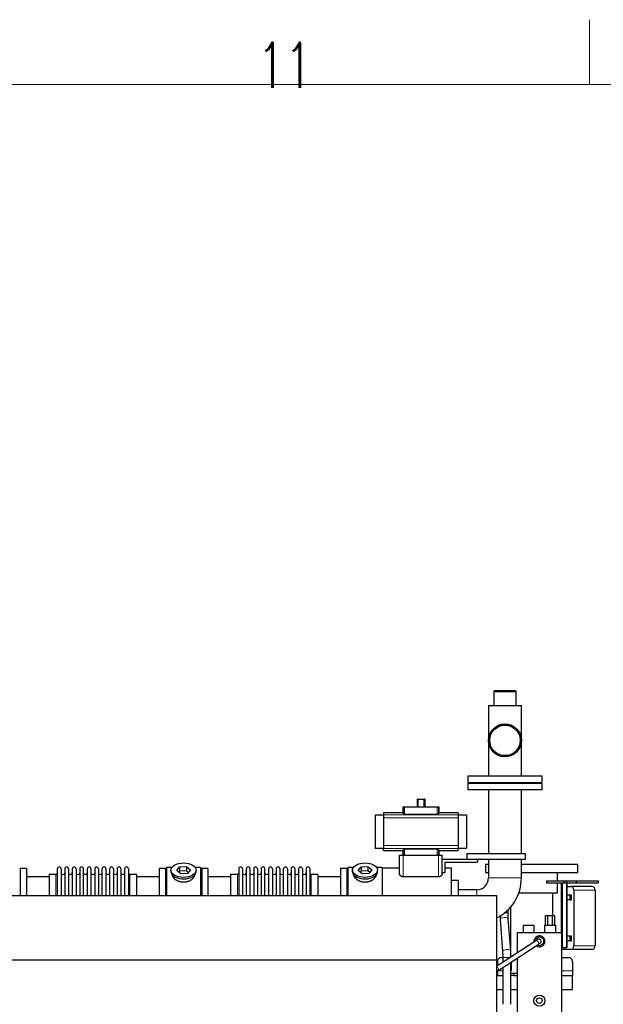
# Model space of a CAD drawing. Header units: inches. Extents: x 0 to 20790, y -12 to 14700.
# Tile 440 of 441: x 17606 to 19182, y 12042 to 14700. Entities that reach past the tile are written whole.
import ezdxf

# ---------------------------------------------------------------- set-up
doc = ezdxf.new("R2010")
doc.units = ezdxf.units.IN
doc.layers.add('1', color=7, linetype='Continuous', true_color=0xffffff)
doc.layers.add('210', color=7, linetype='Continuous', true_color=0xffffff)
doc.styles.add('latin_extended', font='simplex.shx')

msp = doc.modelspace()

# ---------------------------------------------------------------- linework, layer by layer
at = {"layer": '1', "color": 2, "linetype": 'Continuous', "lineweight": 25}
for p, q in [((18888.688, 12888.442), (18886.688, 12886.442)), ((18886.688, 12886.442), (18938.973, 12886.442)), ((18886.688, 12886.442), (18886.688, 12848.442)), ((18937.505, 12888.442), (18888.688, 12888.442)), ((18944.988, 12888.442), (18937.505, 12888.442)), ((18938.973, 12886.442), (18946.988, 12886.442)), ((18946.988, 12886.442), (18944.988, 12888.442)), ((18946.988, 12848.442), (18946.988, 12886.442)), ((18872.388, 12848.442), (18961.288, 12848.442)), ((18872.388, 12848.442), (18872.388, 12754.442)), ((18961.288, 12754.442), (18961.288, 12848.442)), ((18872.388, 12754.442), (18872.388, 12658.442)), ((18961.288, 12658.442), (18961.288, 12754.442)), ((18816.838, 12658.442), (19016.838, 12658.442)), ((18816.838, 12658.442), (18816.838, 12640.442)), ((19016.838, 12640.442), (19016.838, 12658.442)), ((18816.838, 12640.442), (19016.838, 12640.442)), ((18816.838, 12638.942), (18816.838, 12620.942)), ((18816.838, 12638.942), (19016.838, 12638.942)), ((18849.338, 12640.442), (18849.338, 12638.942)), ((18984.338, 12638.942), (18984.338, 12640.442)), ((19016.838, 12620.942), (19016.838, 12638.942)), ((19016.838, 12620.942), (18816.838, 12620.942)), ((18872.388, 12620.942), (18872.388, 12448.942)), ((18961.288, 12448.942), (18961.288, 12620.942)), ((18641.266, 12575.442), (18642.69, 12575.442)), ((18641.266, 12575.442), (18641.266, 12558.605)), ((18642.69, 12575.442), (18645.681, 12575.442)), ((18645.681, 12575.442), (18733.995, 12575.442)), ((18681.654, 12595.392), (18679.287, 12595.392)), ((18679.287, 12595.392), (18679.287, 12575.442)), ((18681.654, 12595.392), (18698.023, 12595.392)), ((18681.654, 12595.392), (18681.654, 12575.442)), ((18700.39, 12595.392), (18698.023, 12595.392)), ((18698.023, 12595.392), (18698.023, 12575.442)), ((18700.39, 12595.392), (18700.39, 12575.442)), ((18733.995, 12575.442), (18736.987, 12575.442)), ((18736.987, 12575.442), (18738.411, 12575.442)), ((18738.411, 12575.442), (18738.411, 12558.605)), ((18566.684, 12552.556), (18566.684, 12463.327)), ((18589.088, 12552.556), (18566.684, 12552.556)), ((18589.088, 12558.605), (18589.088, 12553.72)), ((18641.266, 12558.605), (18589.088, 12558.605)), ((18589.088, 12553.72), (18589.088, 12545.432)), ((18645.681, 12555.497), (18733.995, 12555.497)), ((18790.588, 12558.605), (18738.411, 12558.605)), ((18790.588, 12558.605), (18790.588, 12553.72)), ((18790.588, 12553.72), (18790.588, 12545.432)), ((18812.684, 12552.556), (18790.588, 12552.556)), ((18812.684, 12552.556), (18812.684, 12463.327)), ((18589.088, 12545.432), (18589.088, 12470.451)), ((18790.588, 12545.432), (18790.588, 12470.451)), ((18589.088, 12470.451), (18589.088, 12462.163)), ((18790.588, 12470.451), (18790.588, 12462.163)), ((18566.684, 12463.327), (18589.088, 12463.327)), ((18589.088, 12457.278), (18589.088, 12462.163)), ((18589.088, 12457.278), (18641.266, 12457.278)), ((18632.338, 12444.942), (18642.338, 12444.942)), ((18632.338, 12393.436), (18632.338, 12444.942)), ((18641.266, 12457.278), (18641.266, 12444.942)), ((18642.338, 12444.942), (18737.338, 12444.942)), ((18733.995, 12460.387), (18645.681, 12460.387)), ((18737.338, 12444.942), (18747.338, 12444.942)), ((18738.411, 12457.278), (18790.588, 12457.278)), ((18738.411, 12457.278), (18738.411, 12444.942)), ((18747.338, 12393.436), (18747.338, 12444.942)), ((18790.588, 12463.327), (18812.684, 12463.327)), ((18790.588, 12457.278), (18790.588, 12462.163)), ((18814.338, 12433.942), (18814.338, 12448.942)), ((18814.338, 12448.942), (18971.838, 12448.942)), ((18971.838, 12433.942), (18971.838, 12448.942)), ((18038.119, 12412.642), (18056.51, 12413.651)), ((18056.51, 12413.651), (18056.51, 12402.183)), ((18056.51, 12413.651), (18067.23, 12405.021)), ((18528.119, 12412.642), (18546.51, 12413.651)), ((18546.51, 12413.651), (18546.51, 12402.183)), ((18546.51, 12413.651), (18557.23, 12405.021)), ((18747.338, 12433.942), (18814.338, 12433.942)), ((18755.338, 12425.942), (18842.338, 12425.942)), ((18755.338, 12397.771), (18755.338, 12425.942)), ((18814.338, 12433.942), (18971.838, 12433.942)), ((18842.338, 12433.942), (18842.338, 12425.942)), ((18863.838, 12419.941), (18863.838, 12397.941)), ((18863.838, 12419.941), (18872.392, 12419.941)), ((18872.388, 12433.944), (18872.388, 12382.942)), ((18961.288, 12382.942), (18961.288, 12433.944)), ((18961.295, 12419.941), (19113.838, 12419.941)), ((19113.838, 12397.941), (19113.838, 12419.941)), ((17607.838, 12408.942), (17607.838, 12335.697)), ((17624.838, 12408.942), (17607.838, 12408.942)), ((17624.838, 12408.942), (17624.838, 12335.697)), ((17704.338, 12392.092), (17685.838, 12392.092)), ((17685.838, 12392.092), (17685.838, 12335.699)), ((17707.838, 12407.842), (17707.838, 12335.7)), ((17718.038, 12407.842), (17718.038, 12335.7)), ((17728.038, 12407.842), (17728.038, 12335.7)), ((17738.238, 12407.842), (17738.238, 12335.7)), ((17748.238, 12407.842), (17748.238, 12335.7)), ((17758.438, 12407.842), (17758.438, 12335.7)), ((17768.438, 12407.842), (17768.438, 12335.7)), ((17778.638, 12335.7), (17778.638, 12407.842)), ((17788.638, 12407.842), (17788.638, 12335.7)), ((17798.838, 12407.842), (17798.838, 12335.7)), ((17808.838, 12407.842), (17808.838, 12335.71)), ((17819.038, 12407.842), (17819.038, 12335.71)), ((17829.038, 12335.71), (17829.038, 12407.842)), ((17839.238, 12407.842), (17839.238, 12335.71)), ((17849.238, 12407.842), (17849.238, 12335.71)), ((17859.438, 12407.842), (17859.438, 12335.71)), ((17869.438, 12407.842), (17869.438, 12335.71)), ((17879.638, 12407.842), (17879.638, 12335.71)), ((17889.638, 12407.842), (17889.638, 12335.71)), ((17899.838, 12407.842), (17899.838, 12335.71)), ((17921.838, 12392.092), (17903.338, 12392.092)), ((17921.838, 12392.092), (17921.838, 12335.706)), ((17982.838, 12408.942), (17982.838, 12335.697)), ((17999.838, 12408.942), (17982.838, 12408.942)), ((17999.838, 12408.942), (17999.838, 12335.697)), ((18017.058, 12410.942), (18002.838, 12410.942)), ((18002.838, 12410.942), (18002.838, 12335.708)), ((18014.838, 12404.011), (18014.838, 12399.915)), ((18030.447, 12403.002), (18038.119, 12412.642)), ((18041.167, 12394.371), (18030.447, 12403.002)), ((18038.119, 12401.174), (18036.009, 12398.523)), ((18038.119, 12412.642), (18038.119, 12401.174)), ((18056.51, 12402.183), (18038.119, 12401.174)), ((18059.558, 12395.38), (18041.167, 12394.371)), ((18061.667, 12398.031), (18056.51, 12402.183)), ((18067.23, 12405.021), (18059.558, 12395.38)), ((18094.838, 12410.942), (18080.619, 12410.942)), ((18082.838, 12399.915), (18082.838, 12404.011)), ((18082.838, 12399.915), (18082.838, 12399.917)), ((18094.838, 12410.942), (18094.838, 12335.708)), ((18097.838, 12408.942), (18097.838, 12335.697)), ((18114.838, 12408.942), (18097.838, 12408.942)), ((18114.838, 12408.942), (18114.838, 12335.697)), ((18194.338, 12392.092), (18175.838, 12392.092)), ((18175.838, 12392.092), (18175.838, 12335.699)), ((18197.838, 12407.842), (18197.838, 12335.7)), ((18208.038, 12407.842), (18208.038, 12335.7)), ((18218.038, 12407.842), (18218.038, 12335.7)), ((18228.238, 12407.842), (18228.238, 12335.7)), ((18238.238, 12407.842), (18238.238, 12335.7)), ((18248.438, 12407.842), (18248.438, 12335.7)), ((18258.438, 12407.842), (18258.438, 12335.7)), ((18268.638, 12335.7), (18268.638, 12407.842)), ((18278.638, 12407.842), (18278.638, 12335.7)), ((18288.838, 12407.842), (18288.838, 12335.7)), ((18298.838, 12407.842), (18298.838, 12335.71)), ((18309.038, 12407.842), (18309.038, 12335.71)), ((18319.038, 12335.71), (18319.038, 12407.842)), ((18329.238, 12407.842), (18329.238, 12335.71)), ((18339.238, 12407.842), (18339.238, 12335.71)), ((18349.438, 12407.842), (18349.438, 12335.71)), ((18359.438, 12407.842), (18359.438, 12335.71)), ((18369.638, 12407.842), (18369.638, 12335.71)), ((18379.638, 12407.842), (18379.638, 12335.71)), ((18389.838, 12407.842), (18389.838, 12335.71)), ((18411.838, 12392.092), (18393.338, 12392.092)), ((18411.838, 12392.092), (18411.838, 12335.706)), ((18472.838, 12408.942), (18472.838, 12335.697)), ((18489.838, 12408.942), (18472.838, 12408.942)), ((18489.838, 12408.942), (18489.838, 12335.697)), ((18492.838, 12410.942), (18492.838, 12335.708)), ((18507.058, 12410.942), (18492.838, 12410.942)), ((18504.838, 12404.011), (18504.838, 12399.915)), ((18520.447, 12403.002), (18528.119, 12412.642)), ((18531.167, 12394.371), (18520.447, 12403.002)), ((18528.119, 12401.174), (18526.009, 12398.523)), ((18528.119, 12412.642), (18528.119, 12401.174)), ((18546.51, 12402.183), (18528.119, 12401.174)), ((18549.558, 12395.38), (18531.167, 12394.371)), ((18551.667, 12398.031), (18546.51, 12402.183)), ((18557.23, 12405.021), (18549.558, 12395.38)), ((18584.838, 12410.942), (18570.619, 12410.942)), ((18572.838, 12399.915), (18572.838, 12404.011)), ((18572.838, 12399.915), (18572.838, 12399.917)), ((18584.838, 12410.942), (18584.838, 12335.708)), ((18632.338, 12409.442), (18584.838, 12409.442)), ((18747.338, 12397.771), (18755.338, 12397.771)), ((18772.838, 12409.442), (18755.338, 12409.442)), ((18772.838, 12335.702), (18772.838, 12409.442)), ((18863.838, 12397.941), (18872.392, 12397.941)), ((18961.295, 12397.941), (19113.838, 12397.941)), ((19058.688, 12374.941), (19058.688, 12397.941)), ((17685.844, 12386.442), (17624.838, 12386.442)), ((17982.838, 12386.442), (17921.833, 12386.442)), ((18175.844, 12386.442), (18114.838, 12386.442)), ((18472.838, 12386.442), (18411.833, 12386.442)), ((18737.338, 12386.196), (18642.338, 12386.196)), ((18790.838, 12375.942), (18772.838, 12375.942)), ((18790.838, 12375.942), (18790.838, 12335.7)), ((19028.703, 12374.942), (19076.198, 12374.942)), ((19028.703, 12374.942), (19028.703, 12369.942)), ((19028.703, 12369.942), (19076.198, 12369.942)), ((19058.688, 12342.941), (19058.688, 12369.942)), ((19068.349, 12369.942), (19068.349, 12234.943)), ((19071.413, 12369.942), (19071.413, 12194.942)), ((19076.198, 12374.942), (19083.242, 12374.942)), ((19076.198, 12374.942), (19076.198, 12369.942)), ((19076.198, 12369.942), (19083.242, 12369.942)), ((19083.242, 12374.942), (19108.954, 12374.942)), ((19083.242, 12374.942), (19083.242, 12369.942)), ((19083.242, 12369.942), (19108.954, 12369.942)), ((19084.387, 12194.942), (19084.387, 12369.942)), ((19108.954, 12374.942), (19169.07, 12374.942)), ((19108.954, 12374.942), (19108.954, 12369.942)), ((19108.954, 12369.942), (19169.07, 12369.942)), ((19169.727, 12374.942), (19169.07, 12374.942)), ((19169.727, 12369.942), (19169.07, 12369.942)), ((19169.727, 12369.942), (19169.727, 12374.942)), ((14899.838, 12335.703), (18894.338, 12335.703)), ((18840.838, 12351.392), (18790.838, 12351.392)), ((18894.338, 12335.703), (18894.338, 12161.734)), ((18954.457, 12342.941), (19058.688, 12342.941)), ((19045.988, 12281.929), (19045.988, 12342.941)), ((19091.952, 12336.291), (19084.386, 12336.291)), ((19084.387, 12359.941), (19095.25, 12359.941)), ((19091.952, 12336.291), (19091.952, 12323.591)), ((19096.131, 12336.291), (19091.952, 12336.291)), ((19152.458, 12359.941), (19095.25, 12359.941)), ((19096.131, 12323.591), (19096.131, 12336.291)), ((19102.91, 12349.941), (19102.91, 12199.941)), ((19160.118, 12349.941), (19160.118, 12199.941)), ((19091.952, 12323.591), (19084.386, 12323.591)), ((19091.952, 12323.591), (19096.131, 12323.591)), ((18925.169, 12288.482), (18925.169, 12296.939)), ((18931.688, 12303.853), (18931.688, 12193.189)), ((19026.137, 12281.931), (19032.488, 12281.931)), ((19026.137, 12254.941), (19026.137, 12281.931)), ((19032.488, 12281.931), (19045.189, 12281.931)), ((19032.488, 12254.941), (19032.488, 12281.931)), ((19045.189, 12281.931), (19051.54, 12281.931)), ((19045.189, 12254.941), (19045.189, 12281.931)), ((19051.54, 12254.941), (19051.54, 12281.931)), ((18903.792, 12271.074), (18910.277, 12184.506)), ((18932.216, 12186.15), (18925.73, 12272.717)), ((18965.838, 12254.941), (18965.838, 12234.941)), ((18995.838, 12254.941), (18965.838, 12254.941)), ((18995.838, 12234.941), (18995.838, 12254.941)), ((19023.838, 12254.941), (19023.838, 12234.941)), ((19053.838, 12254.941), (19023.838, 12254.941)), ((19053.838, 12234.941), (19053.838, 12254.941)), ((18949.838, 12234.941), (18949.838, 12180.567)), ((19069.838, 12234.941), (18949.838, 12234.941)), ((19069.838, 12234.941), (19069.838, 11762.441)), ((18999.755, 12213.166), (18894.34, 12144.333)), ((18897.838, 12132.286), (19006.316, 12203.119)), ((18998.652, 12217.947), (19009.455, 12224.627)), ((18998.815, 12212.552), (18998.652, 12217.947)), ((19005.558, 12216.955), (18999.755, 12213.166)), ((19010.222, 12199.235), (19004.819, 12202.141)), ((19012.119, 12206.908), (19006.316, 12203.119)), ((19009.455, 12224.627), (19020.641, 12218.612)), ((19021.025, 12205.916), (19010.222, 12199.235)), ((19020.641, 12218.612), (19021.025, 12205.916)), ((19091.952, 12226.291), (19084.386, 12226.291)), ((19091.952, 12213.591), (19084.386, 12213.591)), ((19096.131, 12226.291), (19091.952, 12226.291)), ((19091.952, 12226.291), (19091.952, 12213.591)), ((19091.952, 12213.591), (19096.131, 12213.591)), ((19096.131, 12213.591), (19096.131, 12226.291)), ((19095.25, 12189.941), (19069.837, 12189.941)), ((19069.838, 12194.942), (19071.413, 12194.942)), ((19071.413, 12194.942), (19082.984, 12194.942)), ((19084.387, 12194.942), (19082.984, 12194.942)), ((19152.458, 12189.941), (19095.25, 12189.941)), ((14899.838, 12161.734), (18894.338, 12161.734)), ((18894.338, 12161.734), (18894.338, 11780.994)), ((18896.259, 12157.942), (18896.259, 12145.586)), ((18906.259, 12167.942), (18910.838, 12167.942)), ((18910.838, 12168.742), (18910.838, 12155.105)), ((18932.838, 12041.943), (18932.838, 12155.139)), ((18933.859, 12155.806), (18933.859, 12131.942)), ((18949.838, 12166.237), (18949.838, 11762.441)), ((19069.838, 12167.942), (19088.859, 12167.942)), ((19098.859, 12157.942), (19098.859, 12131.942)), ((18894.338, 12125.942), (18896.259, 12125.942)), ((18896.259, 12131.942), (18896.259, 12119.942)), ((18910.838, 12140.773), (18910.838, 12041.943)), ((18933.859, 12125.942), (18939.859, 12125.942)), ((18939.859, 12125.942), (18949.859, 12125.942)), ((18939.859, 12125.942), (18939.859, 12119.942)), ((19098.859, 12131.942), (19098.859, 12119.942)), ((18894.338, 12119.942), (18896.259, 12119.942)), ((19069.838, 12119.942), (19098.859, 12119.942)), ((19098.838, 12081.941), (19098.838, 12119.941)), ((18894.339, 12081.941), (18910.843, 12081.941)), ((18931.695, 12081.941), (18949.845, 12081.941)), ((19069.841, 12081.941), (19098.838, 12081.941))]:
    msp.add_line(p, q, dxfattribs=at)
at = {"layer": '1', "color": 110, "linetype": 'Continuous', "lineweight": 13}
for p, q in [((18642.69, 12575.442), (18642.69, 12556.062)), ((18645.681, 12575.442), (18645.681, 12555.497)), ((18733.995, 12575.442), (18733.995, 12555.497)), ((18736.987, 12575.442), (18736.987, 12556.062)), ((18589.088, 12553.72), (18790.588, 12553.72)), ((18589.088, 12545.432), (18790.588, 12545.432)), ((18589.088, 12470.451), (18790.588, 12470.451)), ((18589.088, 12462.163), (18790.588, 12462.163)), ((18642.338, 12386.196), (18642.338, 12444.942)), ((18642.69, 12459.821), (18642.69, 12444.942)), ((18645.681, 12460.387), (18645.681, 12444.942)), ((18733.995, 12460.387), (18733.995, 12444.942)), ((18736.987, 12459.821), (18736.987, 12444.942)), ((18737.338, 12386.196), (18737.338, 12444.942)), ((17704.338, 12392.092), (17704.338, 12335.699)), ((17903.338, 12392.092), (17903.338, 12335.706)), ((18194.338, 12392.092), (18194.338, 12335.699)), ((18393.338, 12392.092), (18393.338, 12335.706)), ((18872.388, 12382.942), (18961.288, 12382.942)), ((19082.984, 12369.942), (19082.984, 12194.942)), ((19169.07, 12374.942), (19169.07, 12369.942)), ((18840.838, 12351.392), (18840.838, 12335.703)), ((19160.118, 12349.941), (19102.91, 12349.941)), ((18925.169, 12288.482), (18915.574, 12288.482)), ((18903.792, 12271.074), (18903.792, 12271.073)), ((18910.277, 12184.506), (18910.278, 12184.492)), ((19160.118, 12199.941), (19102.91, 12199.941)), ((18921.838, 12168.742), (18910.838, 12168.742)), ((18931.721, 12168.742), (18921.838, 12168.742)), ((18896.259, 12131.942), (18910.839, 12131.942)), ((18897.837, 12132.285), (18897.838, 12132.286)), ((18932.838, 12131.942), (18933.859, 12131.942)), ((19069.838, 12131.942), (19098.859, 12131.942))]:
    msp.add_line(p, q, dxfattribs=at)
at = {"layer": '1', "color": 2, "linetype": 'Continuous', "lineweight": 25}
for centre, radius in [((18916.838, 12754.442), 44.45), ((18916.838, 12754.442), 42.45), ((18916.838, 12754.442), 41.25), ((19009.838, 12051.931), 15), ((19009.838, 12051.931), 7.5)]:
    msp.add_circle(centre, radius, dxfattribs=at)
for centre, radius, start, end in [((17704.338, 12395.592), 3.5, 270, 0), ((17712.938, 12407.842), 5.1, 0, 180), ((17723.038, 12397.092), 5, 180, 0), ((17733.138, 12407.842), 5.1, 0, 180), ((17743.238, 12397.092), 5, 180, 0), ((17753.338, 12407.842), 5.1, 0, 180), ((17763.438, 12397.092), 5, 180, 0), ((17773.538, 12407.842), 5.1, 0, 180), ((17783.638, 12397.092), 5, 180, 0), ((17793.738, 12407.842), 5.1, 0, 180), ((17803.838, 12397.092), 5, 180, 0), ((17813.938, 12407.842), 5.1, 0, 180), ((17824.038, 12397.092), 5, 180, 0), ((17834.138, 12407.842), 5.1, 0, 180), ((17844.238, 12397.092), 5, 180, 0), ((17854.338, 12407.842), 5.1, 0, 180), ((17864.438, 12397.092), 5, 180, 0), ((17874.538, 12407.842), 5.1, 0, 180), ((17884.638, 12397.092), 5, 180, 0), ((17894.738, 12407.842), 5.1, 0, 180), ((17903.338, 12395.592), 3.5, 180, 270), ((18194.338, 12395.592), 3.5, 270, 0), ((18202.938, 12407.842), 5.1, 0, 180), ((18213.038, 12397.092), 5, 180, 0), ((18223.138, 12407.842), 5.1, 0, 180), ((18233.238, 12397.092), 5, 180, 0), ((18243.338, 12407.842), 5.1, 0, 180), ((18253.438, 12397.092), 5, 180, 0), ((18263.538, 12407.842), 5.1, 0, 180), ((18273.638, 12397.092), 5, 180, 0), ((18283.738, 12407.842), 5.1, 0, 180), ((18293.838, 12397.092), 5, 180, 0), ((18303.938, 12407.842), 5.1, 0, 180), ((18314.038, 12397.092), 5, 180, 0), ((18324.138, 12407.842), 5.1, 0, 180), ((18334.238, 12397.092), 5, 180, 0), ((18344.338, 12407.842), 5.1, 0, 180), ((18354.438, 12397.092), 5, 180, 0), ((18364.538, 12407.842), 5.1, 0, 180), ((18374.638, 12397.092), 5, 180, 0), ((18384.738, 12407.842), 5.1, 0, 180), ((18393.338, 12395.592), 3.5, 180, 270), ((18840.838, 12382.942), 31.55, 270, 0), ((18840.838, 12382.942), 120.45, 296.371406, 0), ((19009.838, 12211.931), 15, 0, 187.261875), ((19009.838, 12211.931), 15, 234.46125, 0), ((19008.838, 12211.931), 6, 303.148125, 123.1425), ((18906.259, 12157.942), 10, 90, 180), ((19088.859, 12157.942), 10, 0, 90)]:
    msp.add_arc(centre, radius, start, end, dxfattribs=at)
for centre, major_axis, ratio, start_param, end_param in [((18641.266, 12412.308), (0, 146.297), 0.05240778, 6.09644605, 6.28318531), ((18738.411, 12412.308), (0, 146.297), 0.05240778, 0, 0.18673926), ((18641.266, 12603.575), (0, 146.297), 0.05240778, 3.14159265, 3.32833191), ((18738.411, 12603.575), (0, 146.297), 0.05240778, 2.9548534, 3.14159265), ((18048.838, 12399.915), (34, 0), 0.57357644, 3.14156817, 3.23699405), ((18048.838, 12399.915), (34, 0), 0.57357644, 3.23699405, 6.28318531), ((18538.838, 12399.915), (34, 0), 0.57357644, 3.14156817, 3.23699405), ((18538.838, 12399.915), (34, 0), 0.57357644, 3.23699405, 6.28318531), ((19095.25, 12349.941), (0, 10), 0.76604444, 4.71238898, 6.28318531), ((19152.458, 12349.941), (0, 10), 0.76604444, 4.71238898, 6.28318531), ((19095.25, 12199.941), (0, 10), 0.76604444, 3.14159265, 4.71238898), ((19152.458, 12199.941), (0, 10), 0.76604444, 3.14159265, 4.71238898)]:
    msp.add_ellipse(centre, major_axis=major_axis, ratio=ratio, start_param=start_param, end_param=end_param, dxfattribs=at)
for centre in [(18048.838, 12404.011), (18538.838, 12404.011)]:
    msp.add_ellipse(centre, major_axis=(34, 0), ratio=0.57357644, dxfattribs=at)
at = {"layer": '1', "color": 110, "linetype": 'Continuous', "lineweight": 13}
for centre, major_axis, ratio, start_param, end_param in [((18914.761, 12271.896), (-10.969, -0.822), 0.40900731, 4.68175664, 6.28318531), ((18914.761, 12271.896), (-10.969, -0.822), 0.40900731, 3.14159084, 4.68175664), ((19003.036, 12208.142), (3.28, -5.024), 0.72279107, 0.00008483, 3.14157931), ((18921.246, 12185.328), (-10.969, -0.822), 0.40900731, 4.68175664, 6.28318531), ((18921.246, 12185.328), (-10.969, -0.822), 0.40900731, 3.14011822, 4.68175664), ((18894.558, 12137.31), (3.28, -5.024), 0.72279107, 0, 2.45180337)]:
    msp.add_ellipse(centre, major_axis=major_axis, ratio=ratio, start_param=start_param, end_param=end_param, dxfattribs=at)
at = {"layer": '1', "color": 2, "linetype": 'Continuous', "lineweight": 25}
for points, knots in [([(18642.69, 12556.062), (18642.695, 12556.044), (18642.704, 12556.026), (18642.725, 12556), (18642.733, 12555.991), (18642.751, 12555.973), (18642.761, 12555.964), (18642.795, 12555.937), (18642.822, 12555.92), (18642.868, 12555.894), (18642.885, 12555.885), (18642.921, 12555.868), (18642.939, 12555.859), (18642.999, 12555.834), (18643.042, 12555.817), (18643.113, 12555.793), (18643.138, 12555.785), (18643.189, 12555.769), (18643.216, 12555.761), (18643.298, 12555.738), (18643.415, 12555.708), (18643.544, 12555.681), (18643.647, 12555.661), (18643.699, 12555.651), (18643.754, 12555.642), (18643.79, 12555.636), (18643.809, 12555.632), (18643.903, 12555.617), (18644.057, 12555.595), (18644.303, 12555.565), (18644.475, 12555.549), (18644.608, 12555.538), (18644.653, 12555.534), (18644.744, 12555.528), (18644.789, 12555.525), (18644.927, 12555.516), (18645.112, 12555.507), (18645.3, 12555.501), (18645.489, 12555.497), (18645.585, 12555.497), (18645.681, 12555.497)], [0, 0, 0, 0, 0.0625, 0.0625, 0.09375, 0.09375, 0.125, 0.125, 0.1875, 0.1875, 0.21875, 0.21875, 0.25, 0.25, 0.3125, 0.3125, 0.34375, 0.34375, 0.375, 0.375, 0.4375, 0.5, 0.5, 0.53125, 0.546875, 0.546875, 0.5625, 0.5625, 0.625, 0.6875, 0.75, 0.75, 0.78125, 0.78125, 0.8125, 0.8125, 0.875, 0.9375, 0.9375, 1, 1, 1, 1]), ([(18733.995, 12555.497), (18734.092, 12555.497), (18734.188, 12555.497), (18734.378, 12555.501), (18734.566, 12555.507), (18734.751, 12555.516), (18734.889, 12555.525), (18734.935, 12555.528), (18735.026, 12555.535), (18735.071, 12555.538), (18735.204, 12555.549), (18735.291, 12555.558), (18735.419, 12555.571), (18735.461, 12555.576), (18735.544, 12555.586), (18735.584, 12555.591), (18735.704, 12555.607), (18735.858, 12555.63), (18736, 12555.655), (18736.103, 12555.675), (18736.136, 12555.682), (18736.186, 12555.692), (18736.202, 12555.696), (18736.234, 12555.703), (18736.312, 12555.721), (18736.443, 12555.755), (18736.595, 12555.802), (18736.681, 12555.835), (18736.731, 12555.856), (18736.74, 12555.861), (18736.759, 12555.869), (18736.786, 12555.882), (18736.811, 12555.895), (18736.857, 12555.921), (18736.91, 12555.956), (18736.945, 12555.991), (18736.973, 12556.026), (18736.982, 12556.044), (18736.987, 12556.062)], [0, 0, 0, 0, 0.0625, 0.0625, 0.125, 0.1875, 0.1875, 0.21875, 0.21875, 0.25, 0.25, 0.3125, 0.3125, 0.34375, 0.34375, 0.375, 0.375, 0.4375, 0.5, 0.5, 0.53125, 0.53125, 0.546875, 0.546875, 0.5625, 0.625, 0.6875, 0.75, 0.75, 0.765625, 0.765625, 0.78125, 0.8125, 0.8125, 0.875, 0.9375, 0.9375, 1, 1, 1, 1]), ([(18645.681, 12460.387), (18645.585, 12460.387), (18645.489, 12460.386), (18645.299, 12460.382), (18645.111, 12460.376), (18644.926, 12460.367), (18644.788, 12460.358), (18644.742, 12460.355), (18644.651, 12460.349), (18644.606, 12460.345), (18644.473, 12460.334), (18644.386, 12460.326), (18644.258, 12460.312), (18644.216, 12460.307), (18644.133, 12460.297), (18644.092, 12460.292), (18643.973, 12460.276), (18643.819, 12460.253), (18643.677, 12460.228), (18643.574, 12460.208), (18643.54, 12460.201), (18643.491, 12460.191), (18643.475, 12460.187), (18643.443, 12460.18), (18643.364, 12460.162), (18643.234, 12460.128), (18643.082, 12460.081), (18642.995, 12460.048), (18642.946, 12460.027), (18642.937, 12460.022), (18642.918, 12460.014), (18642.891, 12460.001), (18642.866, 12459.988), (18642.82, 12459.962), (18642.767, 12459.927), (18642.731, 12459.892), (18642.704, 12459.857), (18642.695, 12459.839), (18642.69, 12459.821)], [0, 0, 0, 0, 0.0625, 0.0625, 0.125, 0.1875, 0.1875, 0.21875, 0.21875, 0.25, 0.25, 0.3125, 0.3125, 0.34375, 0.34375, 0.375, 0.375, 0.4375, 0.5, 0.5, 0.53125, 0.53125, 0.546875, 0.546875, 0.5625, 0.625, 0.6875, 0.75, 0.75, 0.765625, 0.765625, 0.78125, 0.8125, 0.8125, 0.875, 0.9375, 0.9375, 1, 1, 1, 1]), ([(18736.987, 12459.821), (18736.982, 12459.839), (18736.973, 12459.857), (18736.952, 12459.884), (18736.944, 12459.892), (18736.926, 12459.91), (18736.916, 12459.919), (18736.882, 12459.946), (18736.855, 12459.963), (18736.808, 12459.989), (18736.792, 12459.998), (18736.756, 12460.015), (18736.737, 12460.024), (18736.678, 12460.049), (18736.635, 12460.066), (18736.563, 12460.09), (18736.539, 12460.098), (18736.487, 12460.114), (18736.461, 12460.122), (18736.379, 12460.145), (18736.262, 12460.175), (18736.132, 12460.202), (18736.03, 12460.222), (18735.978, 12460.232), (18735.923, 12460.241), (18735.886, 12460.248), (18735.868, 12460.251), (18735.774, 12460.266), (18735.619, 12460.288), (18735.374, 12460.318), (18735.202, 12460.334), (18735.069, 12460.345), (18735.024, 12460.349), (18734.933, 12460.355), (18734.887, 12460.358), (18734.75, 12460.367), (18734.565, 12460.376), (18734.377, 12460.382), (18734.187, 12460.386), (18734.092, 12460.387), (18733.995, 12460.387)], [0, 0, 0, 0, 0.0625, 0.0625, 0.09375, 0.09375, 0.125, 0.125, 0.1875, 0.1875, 0.21875, 0.21875, 0.25, 0.25, 0.3125, 0.3125, 0.34375, 0.34375, 0.375, 0.375, 0.4375, 0.5, 0.5, 0.53125, 0.546875, 0.546875, 0.5625, 0.5625, 0.625, 0.6875, 0.75, 0.75, 0.78125, 0.78125, 0.8125, 0.8125, 0.875, 0.9375, 0.9375, 1, 1, 1, 1]), ([(18078.838, 12392.134), (18078.838, 12392.116), (18078.838, 12392.098), (18078.835, 12391.509), (18078.783, 12390.931), (18078.583, 12389.761), (18078.435, 12389.17), (18078.044, 12387.975), (18077.802, 12387.372), (18077.474, 12386.688), (18077.437, 12386.612), (18077.361, 12386.459), (18077.323, 12386.383), (18077.205, 12386.154), (18077.123, 12386.002), (18076.87, 12385.546), (18076.691, 12385.243), (18076.121, 12384.339), (18075.699, 12383.743), (18074.771, 12382.563), (18074.266, 12381.98), (18073.444, 12381.117), (18073.16, 12380.832), (18072.791, 12380.478), (18072.717, 12380.407), (18072.567, 12380.267), (18072.34, 12380.057), (18072.109, 12379.849), (18071.329, 12379.163), (18070.671, 12378.633), (18069.292, 12377.612), (18068.569, 12377.122), (18067.436, 12376.417), (18067.051, 12376.188), (18066.459, 12375.852), (18066.16, 12375.686), (18065.857, 12375.524), (18065.653, 12375.416), (18065.551, 12375.363), (18064.627, 12374.886), (18063.785, 12374.493), (18062.061, 12373.769), (18061.179, 12373.439), (18059.373, 12372.843), (18058.45, 12372.577), (18057.27, 12372.289), (18056.914, 12372.206), (18056.554, 12372.128), (18056.314, 12372.077), (18056.194, 12372.052), (18055.591, 12371.93), (18055.108, 12371.843), (18053.656, 12371.61), (18052.684, 12371.494), (18050.73, 12371.341), (18049.749, 12371.303), (18048.271, 12371.306), (18047.777, 12371.317), (18047.035, 12371.348), (18046.725, 12371.365), (18046.415, 12371.385), (18046.291, 12371.393), (18046.229, 12371.398), (18046.043, 12371.411), (18045.92, 12371.421), (18044.807, 12371.514), (18043.832, 12371.636), (18041.907, 12371.954), (18040.957, 12372.151), (18039.082, 12372.617), (18038.157, 12372.887), (18037.131, 12373.231), (18037.017, 12373.269), (18036.79, 12373.348), (18036.677, 12373.388), (18036.339, 12373.509), (18036.115, 12373.591), (18035.449, 12373.844), (18035.012, 12374.02), (18033.72, 12374.571), (18032.886, 12374.966), (18031.27, 12375.81), (18030.488, 12376.259), (18029.544, 12376.852), (18029.263, 12377.032), (18028.986, 12377.216), (18028.802, 12377.34), (18028.711, 12377.402), (18028.256, 12377.714), (18027.902, 12377.968), (18026.868, 12378.742), (18026.216, 12379.274), (18024.986, 12380.367), (18024.407, 12380.928), (18023.596, 12381.789), (18023.334, 12382.079), (18022.957, 12382.52), (18022.771, 12382.741), (18022.591, 12382.964), (18022.472, 12383.113), (18022.414, 12383.188), (18021.892, 12383.861), (18021.474, 12384.46), (18020.728, 12385.662), (18020.401, 12386.264), (18019.835, 12387.467), (18019.597, 12388.069), (18019.358, 12388.82), (18019.29, 12389.045), (18019.23, 12389.271), (18019.191, 12389.421), (18019.172, 12389.496), (18019.082, 12389.869), (18019.023, 12390.165), (18018.884, 12391.027), (18018.839, 12391.584), (18018.838, 12392.13)], [0, 0, 0, 0, 0.00096872, 0.00096872, 0.03221774, 0.03221774, 0.06346677, 0.06346677, 0.09471579, 0.09471579, 0.09862192, 0.09862192, 0.10252805, 0.10252805, 0.1103403, 0.1103403, 0.12596481, 0.12596481, 0.15721384, 0.15721384, 0.18846286, 0.18846286, 0.20408737, 0.20408737, 0.2079935, 0.2079935, 0.21189963, 0.21971188, 0.21971188, 0.25096091, 0.25096091, 0.28220993, 0.28220993, 0.29783444, 0.29783444, 0.3056467, 0.30955283, 0.30955283, 0.31345895, 0.31345895, 0.34470798, 0.34470798, 0.375957, 0.375957, 0.40720602, 0.40720602, 0.41501828, 0.41892441, 0.41892441, 0.42283054, 0.42283054, 0.43845505, 0.43845505, 0.46970407, 0.46970407, 0.5009531, 0.5009531, 0.51657761, 0.51657761, 0.52438986, 0.52634293, 0.52634293, 0.52829599, 0.52829599, 0.53220212, 0.53220212, 0.56345114, 0.56345114, 0.59470017, 0.59470017, 0.62594919, 0.62594919, 0.62985532, 0.62985532, 0.63376144, 0.63376144, 0.6415737, 0.6415737, 0.65719821, 0.65719821, 0.68844724, 0.68844724, 0.71969626, 0.71969626, 0.72750852, 0.73141464, 0.73141464, 0.73532077, 0.73532077, 0.75094528, 0.75094528, 0.78219431, 0.78219431, 0.81344333, 0.81344333, 0.82906784, 0.82906784, 0.8368801, 0.84078623, 0.84078623, 0.84469235, 0.84469235, 0.87594138, 0.87594138, 0.9071904, 0.9071904, 0.93843942, 0.93843942, 0.94625168, 0.95015781, 0.95015781, 0.95406394, 0.95406394, 0.96968845, 0.96968845, 1, 1, 1, 1]), ([(18568.838, 12392.134), (18568.838, 12392.116), (18568.838, 12392.098), (18568.835, 12391.509), (18568.783, 12390.931), (18568.583, 12389.761), (18568.435, 12389.17), (18568.044, 12387.975), (18567.802, 12387.372), (18567.474, 12386.688), (18567.437, 12386.612), (18567.361, 12386.459), (18567.323, 12386.383), (18567.205, 12386.154), (18567.123, 12386.002), (18566.87, 12385.546), (18566.691, 12385.243), (18566.121, 12384.339), (18565.699, 12383.743), (18564.771, 12382.563), (18564.266, 12381.98), (18563.444, 12381.117), (18563.16, 12380.832), (18562.791, 12380.478), (18562.717, 12380.407), (18562.567, 12380.267), (18562.34, 12380.057), (18562.109, 12379.849), (18561.329, 12379.163), (18560.671, 12378.633), (18559.292, 12377.612), (18558.569, 12377.122), (18557.436, 12376.417), (18557.051, 12376.188), (18556.459, 12375.852), (18556.16, 12375.686), (18555.857, 12375.524), (18555.653, 12375.416), (18555.551, 12375.363), (18554.627, 12374.886), (18553.785, 12374.493), (18552.061, 12373.769), (18551.179, 12373.439), (18549.373, 12372.843), (18548.45, 12372.577), (18547.27, 12372.289), (18546.914, 12372.206), (18546.554, 12372.128), (18546.314, 12372.077), (18546.194, 12372.052), (18545.591, 12371.93), (18545.108, 12371.843), (18543.656, 12371.61), (18542.684, 12371.494), (18540.73, 12371.341), (18539.749, 12371.303), (18538.271, 12371.306), (18537.777, 12371.317), (18537.035, 12371.348), (18536.725, 12371.365), (18536.415, 12371.385), (18536.291, 12371.393), (18536.229, 12371.398), (18536.043, 12371.411), (18535.92, 12371.421), (18534.807, 12371.514), (18533.832, 12371.636), (18531.907, 12371.954), (18530.957, 12372.151), (18529.082, 12372.617), (18528.157, 12372.887), (18527.131, 12373.231), (18527.017, 12373.269), (18526.79, 12373.348), (18526.677, 12373.388), (18526.339, 12373.509), (18526.115, 12373.591), (18525.449, 12373.844), (18525.012, 12374.02), (18523.72, 12374.571), (18522.886, 12374.966), (18521.27, 12375.81), (18520.488, 12376.259), (18519.544, 12376.852), (18519.263, 12377.032), (18518.986, 12377.216), (18518.802, 12377.34), (18518.711, 12377.402), (18518.256, 12377.714), (18517.902, 12377.968), (18516.868, 12378.742), (18516.216, 12379.274), (18514.986, 12380.367), (18514.407, 12380.928), (18513.596, 12381.789), (18513.334, 12382.079), (18512.957, 12382.52), (18512.771, 12382.741), (18512.591, 12382.964), (18512.472, 12383.113), (18512.414, 12383.188), (18511.892, 12383.861), (18511.474, 12384.46), (18510.728, 12385.662), (18510.401, 12386.264), (18509.835, 12387.467), (18509.597, 12388.069), (18509.358, 12388.82), (18509.29, 12389.045), (18509.23, 12389.271), (18509.191, 12389.421), (18509.172, 12389.496), (18509.082, 12389.869), (18509.023, 12390.165), (18508.884, 12391.027), (18508.839, 12391.584), (18508.838, 12392.13)], [0, 0, 0, 0, 0.00096872, 0.00096872, 0.03221774, 0.03221774, 0.06346677, 0.06346677, 0.09471579, 0.09471579, 0.09862192, 0.09862192, 0.10252805, 0.10252805, 0.1103403, 0.1103403, 0.12596481, 0.12596481, 0.15721384, 0.15721384, 0.18846286, 0.18846286, 0.20408737, 0.20408737, 0.2079935, 0.2079935, 0.21189963, 0.21971188, 0.21971188, 0.25096091, 0.25096091, 0.28220993, 0.28220993, 0.29783444, 0.29783444, 0.3056467, 0.30955283, 0.30955283, 0.31345895, 0.31345895, 0.34470798, 0.34470798, 0.375957, 0.375957, 0.40720602, 0.40720602, 0.41501828, 0.41892441, 0.41892441, 0.42283054, 0.42283054, 0.43845505, 0.43845505, 0.46970407, 0.46970407, 0.5009531, 0.5009531, 0.51657761, 0.51657761, 0.52438986, 0.52634293, 0.52634293, 0.52829599, 0.52829599, 0.53220212, 0.53220212, 0.56345114, 0.56345114, 0.59470017, 0.59470017, 0.62594919, 0.62594919, 0.62985532, 0.62985532, 0.63376144, 0.63376144, 0.6415737, 0.6415737, 0.65719821, 0.65719821, 0.68844724, 0.68844724, 0.71969626, 0.71969626, 0.72750852, 0.73141464, 0.73141464, 0.73532077, 0.73532077, 0.75094528, 0.75094528, 0.78219431, 0.78219431, 0.81344333, 0.81344333, 0.82906784, 0.82906784, 0.8368801, 0.84078623, 0.84078623, 0.84469235, 0.84469235, 0.87594138, 0.87594138, 0.9071904, 0.9071904, 0.93843942, 0.93843942, 0.94625168, 0.95015781, 0.95015781, 0.95406394, 0.95406394, 0.96968845, 0.96968845, 1, 1, 1, 1]), ([(18642.338, 12386.196), (18641.975, 12386.196), (18641.611, 12386.212), (18641.157, 12386.253), (18641.066, 12386.262), (18640.884, 12386.283), (18640.794, 12386.294), (18640.524, 12386.33), (18640.346, 12386.359), (18639.819, 12386.454), (18639.476, 12386.532), (18638.973, 12386.669), (18638.807, 12386.719), (18638.561, 12386.797), (18638.48, 12386.824), (18638.318, 12386.88), (18638.238, 12386.909), (18637.843, 12387.054), (18637.54, 12387.181), (18636.957, 12387.454), (18636.677, 12387.6), (18636.375, 12387.774), (18636.341, 12387.793), (18636.275, 12387.832), (18636.242, 12387.852), (18636.143, 12387.911), (18635.949, 12388.031), (18635.763, 12388.155), (18635.4, 12388.405), (18635.173, 12388.578), (18634.742, 12388.933), (18634.54, 12389.116), (18634.302, 12389.35), (18634.255, 12389.397), (18634.163, 12389.491), (18634.028, 12389.634), (18633.901, 12389.777), (18633.657, 12390.066), (18633.508, 12390.26), (18633.236, 12390.652), (18633.113, 12390.849), (18632.949, 12391.148), (18632.897, 12391.248), (18632.824, 12391.398), (18632.789, 12391.473), (18632.756, 12391.549), (18632.735, 12391.599), (18632.724, 12391.624), (18632.63, 12391.851), (18632.561, 12392.052), (18632.45, 12392.451), (18632.367, 12392.848), (18632.338, 12393.241), (18632.338, 12393.436)], [0, 0, 0, 0, 0.0625, 0.0625, 0.078125, 0.078125, 0.09375, 0.09375, 0.125, 0.125, 0.1875, 0.1875, 0.21875, 0.21875, 0.234375, 0.234375, 0.25, 0.25, 0.3125, 0.3125, 0.375, 0.375, 0.3828125, 0.3828125, 0.390625, 0.390625, 0.40625, 0.4375, 0.4375, 0.5, 0.5, 0.5625, 0.5625, 0.578125, 0.578125, 0.59375, 0.625, 0.625, 0.6875, 0.6875, 0.75, 0.75, 0.78125, 0.78125, 0.796875, 0.8046875, 0.8046875, 0.8125, 0.8125, 0.875, 0.875, 0.9375, 1, 1, 1, 1]), ([(18747.338, 12393.436), (18747.338, 12393.238), (18747.324, 12393.04), (18747.267, 12392.643), (18747.183, 12392.246), (18747.045, 12391.848), (18746.881, 12391.45), (18746.785, 12391.251), (18746.62, 12390.952), (18746.562, 12390.852), (18746.484, 12390.727), (18746.469, 12390.702), (18746.437, 12390.653), (18746.421, 12390.628), (18746.371, 12390.553), (18746.338, 12390.504), (18746.167, 12390.257), (18746.017, 12390.062), (18745.693, 12389.68), (18745.518, 12389.491), (18745.143, 12389.122), (18744.943, 12388.941), (18744.514, 12388.586), (18744.286, 12388.412), (18744.012, 12388.222), (18743.981, 12388.201), (18743.919, 12388.159), (18743.826, 12388.097), (18743.605, 12387.954), (18743.409, 12387.836), (18743.009, 12387.605), (18742.73, 12387.459), (18742.148, 12387.186), (18741.844, 12387.058), (18741.446, 12386.911), (18741.366, 12386.883), (18741.204, 12386.827), (18740.96, 12386.746), (18740.711, 12386.672), (18740.208, 12386.534), (18739.865, 12386.455), (18739.336, 12386.359), (18739.158, 12386.331), (18738.932, 12386.301), (18738.887, 12386.295), (18738.796, 12386.283), (18738.751, 12386.278), (18738.614, 12386.262), (18738.523, 12386.253), (18738.067, 12386.212), (18737.703, 12386.196), (18737.338, 12386.196)], [0, 0, 0, 0, 0.0625, 0.0625, 0.125, 0.1875, 0.1875, 0.25, 0.25, 0.28125, 0.28125, 0.2890625, 0.2890625, 0.296875, 0.296875, 0.3125, 0.3125, 0.375, 0.375, 0.4375, 0.4375, 0.5, 0.5, 0.5625, 0.5625, 0.5703125, 0.5703125, 0.578125, 0.59375, 0.625, 0.625, 0.6875, 0.6875, 0.75, 0.75, 0.765625, 0.765625, 0.78125, 0.8125, 0.8125, 0.875, 0.875, 0.90625, 0.90625, 0.9140625, 0.9140625, 0.921875, 0.921875, 0.9375, 0.9375, 1, 1, 1, 1]), ([(18894.544, 12130.464), (18895.287, 12130.812), (18896.415, 12131.398), (18897.463, 12132.042), (18897.838, 12132.286)], [0, 0, 0, 0, 0.6337526, 1, 1, 1, 1])]:
    msp.add_open_spline(points, degree=3, knots=knots, dxfattribs=at)
for points, degree in [([(18903.251, 12282.133), (18903.395, 12276.446), (18903.791, 12271.078)], 2), ([(18925.73, 12272.714), (18925.17, 12280.209), (18925.169, 12288.482)], 2), ([(18910.277, 12184.51), (18910.837, 12177.015), (18910.838, 12168.742)], 2), ([(18932.838, 12168.742), (18932.83, 12177.826), (18932.216, 12186.146)], 2), ([(18896.259, 12119.942), (18901.119, 12119.942), (18905.979, 12119.942), (18910.839, 12119.942)], 3), ([(18933.859, 12119.941), (18933.78, 12119.941), (18933.622, 12119.941), (18933.464, 12119.941), (18933.385, 12119.941)], 3), ([(18939.98, 12119.941), (18938.943, 12119.941), (18936.885, 12119.941), (18934.862, 12119.941), (18933.859, 12119.941)], 3), ([(18939.981, 12119.942), (18940.027, 12119.942), (18940.144, 12119.942), (18940.396, 12119.942), (18940.722, 12119.942), (18941.119, 12119.942), (18941.585, 12119.942), (18942.115, 12119.942), (18942.706, 12119.942), (18943.352, 12119.942), (18944.05, 12119.942), (18944.793, 12119.942), (18945.575, 12119.942), (18946.391, 12119.942), (18947.234, 12119.942), (18948.098, 12119.942), (18948.975, 12119.942), (18949.564, 12119.942), (18949.859, 12119.942)], 3)]:
    msp.add_open_spline(points, degree=degree, dxfattribs=at)
at = {"layer": '210', "color": 7, "linetype": 'Continuous', "lineweight": 18}
for p, q in [((19145, 14525), (19145, 14700)), ((175, 14525), (20615, 14525))]:
    msp.add_line(p, q, dxfattribs=at)

# ---------------------------------------------------------------- texts
at = {"layer": '210', "color": 211, "linetype": 'Continuous', "lineweight": 18, "insert": (18248.412, 14515.64), "char_height": 122.5, "attachment_point": 7, "line_spacing_factor": 0.963855, "style": 'latin_extended'}
msp.add_mtext('\\W0.7031;11', dxfattribs=at)

doc.saveas('drawing.dxf')
